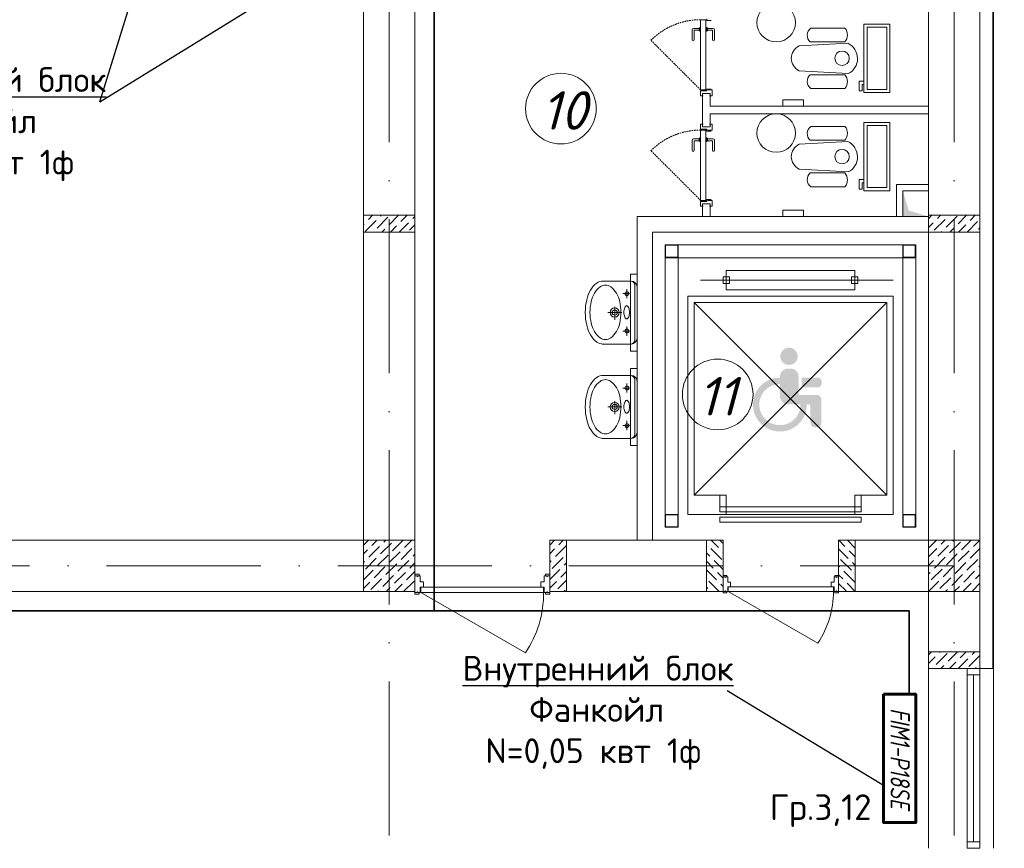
# Model space of a CAD drawing. Header units: millimetres. Extents: x 1114507 to 93926427, y 174473 to 817039.
# Tile 392 of 483: x 1974681 to 1982349, y 773925 to 780379. Entities that reach past the tile are written whole.
import ezdxf
from ezdxf.enums import TextEntityAlignment as Align

# ---------------------------------------------------------------- set-up
doc = ezdxf.new("R2010")
doc.units = ezdxf.units.MM
doc.linetypes.add('ACAD_ISO10W100', pattern=[18, 12, -3, 0, -3])
doc.linetypes.add('Beruniy Xref$0$DASHED', pattern=[19.05, 12.7, -6.35])
for name, color, linetype, lineweight in [('.', 7, 'Continuous', 15), ('Doors', 86, 'Continuous', 13), ('expl', 234, 'Continuous', 13), ('Radiator', 40, 'Continuous', 60), ('инвалиды', 250, 'Continuous', 40), ('Метал', 157, 'Continuous', 30), ('размеры', 12, 'Continuous', 15), ('Сантехника', 150, 'Continuous', 13)]:
    doc.layers.add(name, color=color, linetype=linetype, lineweight=lineweight)
doc.layers.add('chiller fankoyl', color=7, linetype='Continuous')
doc.layers.add('АСО-стены кирпич 380 мм', color=7, linetype='Continuous', lineweight=35, true_color=0x745739)
doc.styles.add('iso', font='isocpeur.TTF')
doc.styles.add('ISOC-330-0.77', font='isocpeui.ttf', dxfattribs={"width": 0.77, "height": 330})
doc.styles.get("Standard").update_dxf_attribs({"font": 'isocpeui.ttf'})
doc.styles.add('Суннат', font='ariali.ttf', dxfattribs={"height": 250})

# ---------------------------------------------------------------- blocks, each defined once
blk = doc.blocks.new('blokqav3mak')
at = {"layer": '.', "lineweight": 0, "ltscale": 100}
h = blk.add_hatch(color=251, dxfattribs=at)
h.dxf.hatch_style = 1
h.paths.add_polyline_path([(1626566.4, 778846.3), (1626366.4, 778845.1), (1626366.4, 779045.1), (1626412.4, 778893.1)])
at = {"layer": 'инвалиды', "lineweight": 0, "ltscale": 200, "true_color": 0xfab905}
h = blk.add_hatch(color=40, dxfattribs=at)
h.paths.add_polyline_path([(1625410.4, 777600.8, -0.414214), (1625470.4, 777660.8), (1625494.4, 777660.8, -0.414214), (1625554.4, 777600.8), (1625554.4, 777456.9), (1625695, 777456.9, -0.414214), (1625732.5, 777419.4), (1625732.5, 777240.5, -0.414214), (1625695, 777203), (1625684.8, 777203, -0.414214), (1625647.3, 777240.5), (1625647.3, 777368.5, 0.414214), (1625632.3, 777383.5), (1625470.4, 777383.5, -0.414214), (1625410.4, 777443.5)])
h.paths.add_polyline_path([(1625577.8, 777591.7), (1625703.7, 777591.7, -0.414214), (1625733.7, 777561.7), (1625733.7, 777544.5, -0.414214), (1625703.7, 777514.5), (1625577.8, 777514.5)])
h.paths.add_polyline_path([(1625410.4, 777590.8), (1625410.4, 777541.4, 2.454646), (1625569.5, 777383.5), (1625619, 777383.5, -2.445012)])
h.paths.add_polyline_path([(1625412.7, 777757, -1), (1625547.6, 777757, -1)])
at = {"color": 32, "lineweight": 0, "ltscale": 100}
blk.add_line((1627066.4, 775325.1), (1627066.4, 782725.1), dxfattribs=at)
at = {"color": 252, "lineweight": 0, "ltscale": 100}
for p, q in [((1627073.4, 775325.1), (1627073.4, 782732.1)), ((1627073.4, 775325.1), (1626966.4, 775325.1)), ((1627073.4, 775325.1), (1626966.4, 775325.1)), ((1626966.4, 775325.1), (1627073.4, 775325.1))]:
    blk.add_line(p, q, dxfattribs=at)
at = {"lineweight": 0, "ltscale": 100}
for p, q in [((1626966.4, 775325.1), (1626966.4, 782625.1)), ((1622166.4, 776325.1), (1622166.4, 782225.1)), ((1622566.4, 776325.1), (1622566.4, 782225.1)), ((1626566.4, 775325.1), (1626566.4, 782225.1)), ((1625431.6, 779705.1), (1625431.6, 779755.1)), ((1625431.6, 779755.1), (1625591.6, 779755.1)), ((1625591.6, 779705.1), (1625431.6, 779705.1)), ((1625591.6, 779755.1), (1625591.6, 779705.1)), ((1626366.4, 778845.1), (1626366.4, 779045.1)), ((1626366.4, 779045.1), (1626566.4, 779045.1)), ((1626566.4, 779045.1), (1626566.4, 778845.1)), ((1625431.6, 778845.1), (1625431.6, 778895.1)), ((1625431.6, 778895.1), (1625591.6, 778895.1)), ((1625591.6, 778895.1), (1625591.6, 778845.1)), ((1626566.4, 778845.1), (1624296.4, 778845.1)), ((1624296.4, 778845.1), (1624296.4, 776325.1)), ((1625591.6, 778845.1), (1625431.6, 778845.1)), ((1626566.4, 778845.1), (1626366.4, 778845.1)), ((1626566.4, 778725.1), (1624416.4, 778725.1)), ((1624416.4, 778725.1), (1624416.4, 776325.1)), ((1624296.4, 778398.1), (1624246.4, 778398.1)), ((1624246.4, 778398.1), (1624246.4, 777798.1)), ((1624296.4, 777798.1), (1624296.4, 778398.1)), ((1624246.4, 777798.1), (1624296.4, 777798.1)), ((1624296.4, 777662.7), (1624246.4, 777662.7)), ((1624246.4, 777662.7), (1624246.4, 777062.7)), ((1624296.4, 777062.7), (1624296.4, 777662.7)), ((1624246.4, 777062.7), (1624296.4, 777062.7)), ((1622166.4, 776325.1), (1614816.4, 776325.1)), ((1623616.4, 776325.1), (1624966.4, 776325.1)), ((1623616.4, 776325.1), (1623616.4, 775925.1)), ((1624966.4, 776325.1), (1624966.4, 775925.1)), ((1624966.4, 775925.1), (1624966.4, 776325.1)), ((1625866.4, 775925.1), (1625866.4, 776325.1)), ((1625996.4, 776325.1), (1626566.4, 776325.1)), ((1622566.4, 775925.1), (1614816.4, 775925.1)), ((1623616.4, 775925.1), (1624966.4, 775925.1)), ((1625996.4, 775925.1), (1626566.4, 775925.1)), ((1626566.4, 775325.1), (1626566.4, 773925.1)), ((1627073.4, 775325.1), (1627073.4, 773925.1))]:
    blk.add_line(p, q, dxfattribs=at)
at = {"color": 1, "linetype": 'ACAD_ISO10W100', "lineweight": 0, "ltscale": 100}
for p, q in [((1622366.4, 782425.1), (1622366.4, 773125.1)), ((1626766.4, 782425.1), (1626766.4, 766825.1)), ((1626766.4, 776125.1), (1599766.4, 776125.1))]:
    blk.add_line(p, q, dxfattribs=at)
at = {"color": 0, "lineweight": 0}
for p, q in [((1624784.4, 780288.9), (1624784.4, 780318.9)), ((1624784.4, 780318.9), (1624791.9, 780318.9)), ((1624791.9, 779831.4), (1624791.9, 780378.9)), ((1624791.9, 780378.9), (1624833.1, 780378.9)), ((1624791.9, 780318.9), (1624791.9, 780288.9)), ((1624833.1, 780378.9), (1624833.1, 779831.4)), ((1624840.6, 780318.9), (1624833.1, 780318.9)), ((1624840.6, 780386.4), (1624840.6, 780371.4)), ((1624840.6, 780371.4), (1624874.4, 780371.4)), ((1624840.6, 780288.9), (1624840.6, 780318.9)), ((1624725.9, 780300.1), (1624725.9, 780221.4)), ((1624779.9, 780311.4), (1624737.2, 780311.4)), ((1624740.9, 780221.4), (1624740.9, 780292.6)), ((1624744.7, 780296.4), (1624779.9, 780296.4)), ((1624779.9, 780311.4), (1624779.9, 780296.4)), ((1624784.4, 780315.1), (1624783.6, 780315.1)), ((1624783.6, 780292.6), (1624784.4, 780292.6)), ((1624791.9, 780288.9), (1624784.4, 780288.9)), ((1624833.1, 780288.9), (1624840.6, 780288.9)), ((1624840.6, 780315.1), (1624841.4, 780315.1)), ((1624841.4, 780292.6), (1624840.6, 780292.6)), ((1624845.1, 780311.4), (1624887.9, 780311.4)), ((1624845.1, 780311.4), (1624845.1, 780296.4)), ((1624880.4, 780296.4), (1624845.1, 780296.4)), ((1624884.1, 780221.4), (1624884.1, 780292.6)), ((1624899.1, 780300.1), (1624899.1, 780221.4)), ((1624833.1, 779831.4), (1624791.9, 779831.4)), ((1624791.9, 779786.4), (1624791.9, 779823.9)), ((1624791.9, 779823.9), (1624840.6, 779823.9)), ((1624810.6, 779786.4), (1624791.9, 779786.4)), ((1624810.6, 779805.1), (1624862.1, 779805.1)), ((1624840.6, 779823.9), (1624840.6, 779838.9)), ((1624840.6, 779838.9), (1624874.4, 779838.9)), ((1624848.1, 779831.4), (1624880.8, 779831.4)), ((1624880.8, 779786.4), (1624862.1, 779786.4)), ((1624880.8, 779831.4), (1624880.8, 779786.4)), ((1624810.6, 779563.9), (1624791.9, 779563.9)), ((1624791.9, 779563.9), (1624791.9, 779526.4)), ((1624880.8, 779563.9), (1624862.1, 779563.9)), ((1624880.8, 779518.9), (1624880.8, 779563.9)), ((1624791.9, 779526.4), (1624840.6, 779526.4)), ((1624791.9, 778971.4), (1624791.9, 779518.9)), ((1624791.9, 779518.9), (1624833.1, 779518.9)), ((1624810.6, 779545.1), (1624862.1, 779545.1)), ((1624833.1, 779518.9), (1624833.1, 778971.4)), ((1624840.6, 779526.4), (1624840.6, 779511.4)), ((1624840.6, 779511.4), (1624874.4, 779511.4)), ((1624848.1, 779518.9), (1624880.8, 779518.9)), ((1624725.9, 779440.1), (1624725.9, 779361.4)), ((1624779.9, 779451.4), (1624737.2, 779451.4)), ((1624740.9, 779361.4), (1624740.9, 779432.6)), ((1624744.7, 779436.4), (1624779.9, 779436.4)), ((1624779.9, 779451.4), (1624779.9, 779436.4)), ((1624784.4, 779455.1), (1624783.6, 779455.1)), ((1624783.6, 779432.6), (1624784.4, 779432.6)), ((1624784.4, 779428.9), (1624784.4, 779458.9)), ((1624784.4, 779458.9), (1624791.9, 779458.9)), ((1624791.9, 779428.9), (1624784.4, 779428.9)), ((1624791.9, 779458.9), (1624791.9, 779428.9)), ((1624840.6, 779458.9), (1624833.1, 779458.9)), ((1624833.1, 779428.9), (1624840.6, 779428.9)), ((1624840.6, 779428.9), (1624840.6, 779458.9)), ((1624840.6, 779455.1), (1624841.4, 779455.1)), ((1624841.4, 779432.6), (1624840.6, 779432.6)), ((1624845.1, 779451.4), (1624887.9, 779451.4)), ((1624845.1, 779451.4), (1624845.1, 779436.4)), ((1624880.4, 779436.4), (1624845.1, 779436.4)), ((1624884.1, 779361.4), (1624884.1, 779432.6)), ((1624899.1, 779440.1), (1624899.1, 779361.4)), ((1624833.1, 778971.4), (1624791.9, 778971.4)), ((1624791.9, 778926.4), (1624791.9, 778963.9)), ((1624791.9, 778963.9), (1624840.6, 778963.9)), ((1624810.6, 778945.1), (1624862.1, 778945.1)), ((1624840.6, 778963.9), (1624840.6, 778978.9)), ((1624840.6, 778978.9), (1624874.4, 778978.9)), ((1624848.1, 778971.4), (1624880.8, 778971.4)), ((1624880.8, 778971.4), (1624880.8, 778926.4)), ((1624810.6, 778926.4), (1624791.9, 778926.4)), ((1624880.8, 778926.4), (1624862.1, 778926.4))]:
    blk.add_line(p, q, dxfattribs=at)
at = {"color": 0, "linetype": 'Beruniy Xref$0$DASHED', "lineweight": 0}
for p, q in [((1624791.9, 779831.4), (1624404.7, 780218.5)), ((1624791.9, 778971.4), (1624404.7, 779358.5))]:
    blk.add_line(p, q, dxfattribs=at)
at = {"color": 116, "lineweight": 0, "ltscale": 100, "true_color": 0x136734}
for p, q in [((1626566.4, 779095.1), (1626316.4, 779095.1)), ((1626316.4, 779095.1), (1626316.4, 778845.1))]:
    blk.add_line(p, q, dxfattribs=at)
at = {"linetype": 'Continuous', "lineweight": 0, "ltscale": 100}
for p, q in [((1622166.4, 778851.4, 0), (1622170.1, 778855.1, 0)), ((1622166.4, 778784, 0), (1622171.6, 778789.3, 0)), ((1622180.1, 778730.4, 0), (1622264.3, 778814.5, 0)), ((1622188.5, 778806.1, 0), (1622188.5, 778806.1, 0)), ((1622205.3, 778823, 0), (1622237.5, 778855.1, 0)), ((1622272.7, 778755.6, 0), (1622356.9, 778839.8, 0)), ((1622281.1, 778831.4, 0), (1622281.1, 778831.4, 0)), ((1622297.9, 778848.2, 0), (1622304.8, 778855.1, 0)), ((1622365.3, 778780.9, 0), (1622439.5, 778855.1, 0)), ((1622441, 778789.3, 0), (1622441, 778789.3, 0)), ((1622444.2, 778725.1, 0), (1622516.8, 778797.7, 0)), ((1622457.9, 778806.1, 0), (1622506.9, 778855.1, 0)), ((1622533.7, 778814.5, 0), (1622533.7, 778814.5, 0)), ((1622550.5, 778831.4, 0), (1622566.4, 778847.2, 0)), ((1626566.4, 778828.2, 0), (1626593.2, 778855.1, 0)), ((1626566.4, 778760.9, 0), (1626603.2, 778797.7, 0)), ((1626611.6, 778738.8, 0), (1626695.8, 778823, 0)), ((1626620, 778814.5, 0), (1626620, 778814.5, 0)), ((1626636.8, 778831.4, 0), (1626660.6, 778855.1, 0)), ((1626704.2, 778764, 0), (1626788.4, 778848.2, 0)), ((1626712.6, 778839.8, 0), (1626712.6, 778839.8, 0)), ((1626796.8, 778789.3, 0), (1626862.6, 778855.1, 0)), ((1626867.3, 778725.1, 0), (1626948.3, 778806.1, 0)), ((1626872.6, 778797.7, 0), (1626872.6, 778797.7, 0)), ((1626889.4, 778814.5, 0), (1626930, 778855.1, 0)), ((1626965.2, 778823, 0), (1626965.2, 778823, 0)), ((1622255.8, 778738.8, 0), (1622255.8, 778738.8, 0)), ((1622309.5, 778725.1, 0), (1622331.6, 778747.2, 0)), ((1622348.4, 778764, 0), (1622348.4, 778764, 0)), ((1622376.9, 778725.1, 0), (1622424.2, 778772.4, 0)), ((1622525.2, 778738.8, 0), (1622566.4, 778779.9, 0)), ((1626665.3, 778725.1, 0), (1626670.5, 778730.4, 0)), ((1626687.4, 778747.2, 0), (1626687.4, 778747.2, 0)), ((1626732.6, 778725.1, 0), (1626763.1, 778755.6, 0)), ((1626780, 778772.4, 0), (1626780, 778772.4, 0)), ((1626800, 778725.1, 0), (1626855.7, 778780.9, 0)), ((1626939.9, 778730.4, 0), (1626939.9, 778730.4, 0)), ((1626956.8, 778747.2, 0), (1626966.4, 778756.8, 0)), ((1622166.4, 776286.4), (1622205, 776325.1)), ((1622206.8, 776192.2), (1622291, 776276.3)), ((1622215.2, 776267.9), (1622215.2, 776267.9)), ((1622232.1, 776284.8), (1622272.4, 776325.1)), ((1622299.4, 776217.4), (1622383.6, 776301.6)), ((1622307.8, 776293.2), (1622307.8, 776293.2)), ((1622324.7, 776310), (1622339.7, 776325.1)), ((1622392, 776242.7), (1622474.5, 776325.1)), ((1622400.4, 776318.4), (1622400.4, 776318.4)), ((1622459.4, 776175.3), (1622543.6, 776259.5)), ((1622484.6, 776267.9), (1622541.8, 776325.1)), ((1622560.4, 776276.3), (1622560.4, 776276.3)), ((1623616.4, 776286.9, 0), (1623654.6, 776325.1, 0)), ((1623616.4, 776219.5, 0), (1623653.2, 776256.4, 0)), ((1623661.6, 776197.4, 0), (1623745.8, 776281.6, 0)), ((1623670, 776273.2, 0), (1623670, 776273.2, 0)), ((1623686.9, 776290, 0), (1623721.9, 776325.1, 0)), ((1624836.4, 776295, 0), (1624838.4, 776293, 0)), ((1624855.2, 776276.1, 0), (1624855.2, 776276.1, 0)), ((1624872.1, 776259.3, 0), (1624956.3, 776175.1, 0)), ((1624873.6, 776325.1, 0), (1624931, 776267.7, 0)), ((1624941, 776325.1, 0), (1624966.4, 776299.7, 0)), ((1625866.4, 776258.3, 0), (1625941.1, 776183.5, 0)), ((1625866.9, 776325.1, 0), (1625915.8, 776276.1, 0)), ((1625932.7, 776259.3, 0), (1625932.7, 776259.3, 0)), ((1625934.2, 776325.1, 0), (1625996.4, 776263, 0)), ((1626566.4, 776196), (1626629.9, 776259.5)), ((1626571, 776267.9), (1626628.1, 776325.1)), ((1626638.3, 776200.6), (1626722.5, 776284.8)), ((1626646.7, 776276.3), (1626646.7, 776276.3)), ((1626663.6, 776293.2), (1626695.5, 776325.1)), ((1626730.9, 776225.8), (1626815.1, 776310)), ((1626739.3, 776301.6), (1626739.3, 776301.6)), ((1626756.2, 776318.4), (1626762.9, 776325.1)), ((1626823.5, 776251.1), (1626897.6, 776325.1)), ((1626890.9, 776183.7), (1626966.4, 776259.2)), ((1626899.3, 776259.5), (1626899.3, 776259.5)), ((1626916.1, 776276.3), (1626964.9, 776325.1)), ((1622166.4, 776219.1), (1622198.4, 776251.1)), ((1622181.5, 776099.5), (1622265.7, 776183.7)), ((1622274.1, 776124.8), (1622358.3, 776209)), ((1622282.6, 776200.6), (1622282.6, 776200.6)), ((1622366.8, 776150.1), (1622450.9, 776234.2)), ((1622375.2, 776225.8), (1622375.2, 776225.8)), ((1622467.8, 776251.1), (1622467.8, 776251.1)), ((1622535.1, 776183.7), (1622535.1, 776183.7)), ((1622552, 776200.6), (1622566.4, 776214.9)), ((1623636.4, 776104.8, 0), (1623720.5, 776189, 0)), ((1623644.8, 776180.6, 0), (1623644.8, 776180.6, 0)), ((1623737.4, 776205.9, 0), (1623737.4, 776205.9, 0)), ((1624836.4, 776227.7, 0), (1624863.6, 776200.4, 0)), ((1624880.5, 776183.5, 0), (1624880.5, 776183.5, 0)), ((1624947.8, 776250.9, 0), (1624947.8, 776250.9, 0)), ((1624964.7, 776234, 0), (1624966.4, 776232.4, 0)), ((1625949.5, 776242.5, 0), (1625996.4, 776195.6, 0)), ((1626613.1, 776108), (1626697.3, 776192.2)), ((1626621.5, 776183.7), (1626621.5, 776183.7)), ((1626705.7, 776133.2), (1626789.9, 776217.4)), ((1626714.1, 776209), (1626714.1, 776209)), ((1626798.3, 776158.5), (1626882.5, 776242.7)), ((1626806.7, 776234.2), (1626806.7, 776234.2)), ((1622166.4, 776151.7), (1622173.1, 776158.5)), ((1622190, 776175.3), (1622190, 776175.3)), ((1622248.9, 776032.2), (1622333.1, 776116.4)), ((1622257.3, 776108), (1622257.3, 776108)), ((1622341.5, 776057.4), (1622425.7, 776141.6)), ((1622349.9, 776133.2), (1622349.9, 776133.2)), ((1622434.1, 776082.7), (1622518.3, 776166.9)), ((1622442.5, 776158.5), (1622442.5, 776158.5)), ((1622526.7, 776108), (1622566.4, 776147.6)), ((1623616.4, 776152.2, 0), (1623627.9, 776163.8, 0)), ((1623712.1, 776113.2, 0), (1623712.1, 776113.2, 0)), ((1623729, 776130.1, 0), (1623746.4, 776147.5, 0)), ((1624836.4, 776160.3, 0), (1624888.9, 776107.8, 0)), ((1624897.3, 776166.7, 0), (1624966.4, 776097.7, 0)), ((1625866.4, 776123.5, 0), (1625873.7, 776116.2, 0)), ((1625882.1, 776175.1, 0), (1625966.3, 776090.9, 0)), ((1625957.9, 776166.7, 0), (1625957.9, 776166.7, 0)), ((1625974.8, 776149.9, 0), (1625996.4, 776128.3, 0)), ((1626566.4, 776128.6), (1626604.6, 776166.9)), ((1626680.4, 776040.6), (1626764.6, 776124.8)), ((1626688.8, 776116.4), (1626688.8, 776116.4)), ((1626773, 776065.9), (1626857.2, 776150.1)), ((1626781.4, 776141.6), (1626781.4, 776141.6)), ((1626865.6, 776091.1), (1626949.8, 776175.3)), ((1626874, 776166.9), (1626874, 776166.9)), ((1626958.2, 776116.4), (1626966.4, 776124.5)), ((1622166.4, 776017), (1622240.5, 776091.1)), ((1622223.6, 775939.6), (1622307.8, 776023.8)), ((1622316.2, 775964.8), (1622400.4, 776049)), ((1622324.7, 776040.6), (1622324.7, 776040.6)), ((1622408.9, 775990.1), (1622493, 776074.3)), ((1622417.3, 776065.9), (1622417.3, 776065.9)), ((1622501.5, 776015.4), (1622566.4, 776080.2)), ((1622509.9, 776091.1), (1622509.9, 776091.1)), ((1623616.4, 776017.5, 0), (1623695.3, 776096.4, 0)), ((1623619.5, 776088, 0), (1623619.5, 776088, 0)), ((1623703.7, 776037.5, 0), (1623746.4, 776080.1, 0)), ((1624836.4, 776093, 0), (1624914.2, 776015.2, 0)), ((1624838.4, 776023.6, 0), (1624838.4, 776023.6, 0)), ((1624905.7, 776090.9, 0), (1624905.7, 776090.9, 0)), ((1624922.6, 776074.1, 0), (1624966.4, 776030.3, 0)), ((1625866.4, 776056.2, 0), (1625899, 776023.6, 0)), ((1625890.6, 776099.3, 0), (1625890.6, 776099.3, 0)), ((1625907.4, 776082.5, 0), (1625991.6, 775998.3, 0)), ((1625983.2, 776074.1, 0), (1625983.2, 776074.1, 0)), ((1626566.4, 776061.3), (1626579.4, 776074.3)), ((1626587.8, 776015.4), (1626672, 776099.5)), ((1626596.2, 776091.1), (1626596.2, 776091.1)), ((1626655.2, 775948), (1626739.3, 776032.2)), ((1626663.6, 776023.8), (1626663.6, 776023.8)), ((1626747.8, 775973.3), (1626832, 776057.4)), ((1626756.2, 776049), (1626756.2, 776049)), ((1626840.4, 775998.5), (1626924.6, 776082.7)), ((1626848.8, 776074.3), (1626848.8, 776074.3)), ((1626933, 776023.8), (1626966.4, 776057.1)), ((1626941.4, 776099.5), (1626941.4, 776099.5)), ((1622166.4, 775949.7), (1622215.2, 775998.5)), ((1622232.1, 776015.4), (1622232.1, 776015.4)), ((1622299.4, 775948), (1622299.4, 775948)), ((1622343.9, 775925.1), (1622375.2, 775956.4)), ((1622392, 775973.3), (1622392, 775973.3)), ((1622411.2, 775925.1), (1622467.8, 775981.7)), ((1622478.6, 775925.1), (1622560.4, 776006.9)), ((1622484.6, 775998.5), (1622484.6, 775998.5)), ((1623616.4, 775950.1, 0), (1623670, 776003.8, 0)), ((1623678.5, 775944.9, 0), (1623746.4, 776012.8, 0)), ((1623686.9, 776020.6, 0), (1623686.9, 776020.6, 0)), ((1624836.4, 775958.3, 0), (1624846.8, 775947.8, 0)), ((1624855.2, 776006.7, 0), (1624936.9, 775925.1, 0)), ((1624931, 775998.3, 0), (1624931, 775998.3, 0)), ((1624947.8, 775981.5, 0), (1624966.4, 775963, 0)), ((1625866.4, 775988.8, 0), (1625924.2, 775931, 0)), ((1625915.8, 776006.7, 0), (1625915.8, 776006.7, 0)), ((1625932.7, 775989.9, 0), (1625996.4, 775926.2, 0)), ((1626566.4, 775926.5), (1626646.7, 776006.9)), ((1626571, 775998.5), (1626571, 775998.5)), ((1626730.9, 775956.4), (1626730.9, 775956.4)), ((1626767, 775925.1), (1626806.7, 775964.8)), ((1626823.5, 775981.7), (1626823.5, 775981.7)), ((1626834.3, 775925.1), (1626899.3, 775990.1)), ((1626907.7, 775931.2), (1626966.4, 775989.8)), ((1626916.1, 776006.9), (1626916.1, 776006.9)), ((1622276.5, 775925.1), (1622282.6, 775931.2)), ((1622552, 775931.2), (1622552, 775931.2)), ((1623661.6, 775928, 0), (1623661.6, 775928, 0)), ((1623726, 775925.1, 0), (1623737.4, 775936.4, 0)), ((1624863.6, 775931, 0), (1624863.6, 775931, 0)), ((1626638.3, 775931.2), (1626638.3, 775931.2)), ((1626699.6, 775925.1), (1626714.1, 775939.6)), ((1626566.4, 775431.5, 0), (1626589.9, 775455.1, 0)), ((1626566.4, 775364.2, 0), (1626618.7, 775416.5, 0)), ((1626627.1, 775357.6, 0), (1626711.3, 775441.8, 0)), ((1626635.6, 775433.4, 0), (1626635.6, 775433.4, 0)), ((1626652.4, 775450.2, 0), (1626657.3, 775455.1, 0)), ((1626719.8, 775382.9, 0), (1626792, 775455.1, 0)), ((1626812.4, 775408.1, 0), (1626859.4, 775455.1, 0)), ((1626879.7, 775340.8, 0), (1626963.9, 775424.9, 0)), ((1626888.1, 775416.5, 0), (1626888.1, 775416.5, 0)), ((1626905, 775433.4, 0), (1626926.7, 775455.1, 0)), ((1626610.3, 775340.8, 0), (1626610.3, 775340.8, 0)), ((1626662, 775325.1, 0), (1626686.1, 775349.2, 0)), ((1626702.9, 775366, 0), (1626702.9, 775366, 0)), ((1626729.4, 775325.1, 0), (1626778.7, 775374.4, 0)), ((1626795.5, 775391.3, 0), (1626795.5, 775391.3, 0)), ((1626796.7, 775325.1, 0), (1626871.3, 775399.7, 0)), ((1626955.5, 775349.2, 0), (1626955.5, 775349.2, 0)), ((1626931.4, 775325.1, 0), (1626938.6, 775332.3, 0))]:
    blk.add_line(p, q, dxfattribs=at)
at = {"color": 46, "lineweight": 0}
for p, q in [((1626466.4, 778625.1), (1624516.4, 778625.1)), ((1624516.4, 778625.1), (1624516.4, 776525.1)), ((1626466.4, 776425.1), (1626466.4, 778625.1)), ((1626366.4, 778525.1), (1624616.4, 778525.1)), ((1624616.4, 778525.1), (1624616.4, 776525.1)), ((1626366.4, 776425.1), (1626366.4, 778525.1))]:
    blk.add_line(p, q, dxfattribs=at)
at = {"color": 0, "lineweight": 0, "ltscale": 100}
for p, q in [((1624991.4, 778275.1), (1624991.4, 778425.1)), ((1624991.4, 778425.1), (1625991.4, 778425.1)), ((1625991.4, 778425.1), (1625991.4, 778275.1)), ((1626291.4, 778350.1), (1624791.4, 778350.1)), ((1625016.4, 778375.1), (1624966.4, 778375.1)), ((1624966.4, 778375.1), (1624966.4, 778325.1)), ((1624966.4, 778325.1), (1625016.4, 778325.1)), ((1625016.4, 778325.1), (1625016.4, 778375.1)), ((1625966.4, 778325.1), (1625966.4, 778375.1)), ((1625966.4, 778375.1), (1626016.4, 778375.1)), ((1626016.4, 778325.1), (1625966.4, 778325.1)), ((1626016.4, 778375.1), (1626016.4, 778325.1)), ((1625991.4, 778275.1), (1624991.4, 778275.1)), ((1626291.4, 778225.1), (1624691.4, 778225.1)), ((1624691.4, 778225.1), (1624691.4, 776525.1)), ((1624741.4, 776675.1), (1624741.4, 778175.1)), ((1624741.4, 778175.1), (1626241.4, 778175.1)), ((1626241.4, 778175.1), (1624741.4, 776675.1)), ((1626241.4, 776675.1), (1624741.4, 778175.1)), ((1626241.4, 778175.1), (1626241.4, 776675.1)), ((1626291.4, 776525.1), (1626291.4, 778225.1)), ((1624991.4, 776675.1), (1624741.4, 776675.1)), ((1624991.4, 776675.1), (1624941.4, 776675.1)), ((1624941.4, 776675.1), (1624941.4, 776585.1)), ((1624991.4, 776525.1), (1624991.4, 776675.1)), ((1624991.4, 776585.1), (1624991.4, 776675.1)), ((1626241.4, 776675.1), (1625991.4, 776675.1)), ((1625991.4, 776675.1), (1625991.4, 776525.1)), ((1625991.4, 776585.1), (1625991.4, 776675.1)), ((1625991.4, 776675.1), (1626041.4, 776675.1)), ((1626041.4, 776675.1), (1626041.4, 776585.1)), ((1626041.4, 776585.1), (1624941.4, 776585.1)), ((1624941.4, 776585.1), (1624941.4, 776545.1)), ((1624941.4, 776585.1), (1624991.4, 776585.1)), ((1626041.4, 776585.1), (1625991.4, 776585.1)), ((1626041.4, 776545.1), (1626041.4, 776585.1)), ((1624691.4, 776525.1), (1626291.4, 776525.1)), ((1624941.4, 776545.1), (1626041.4, 776545.1)), ((1626041.4, 776505.1), (1624941.4, 776505.1)), ((1624941.4, 776505.1), (1624941.4, 776465.1)), ((1626041.4, 776465.1), (1626041.4, 776505.1)), ((1624941.4, 776465.1), (1626041.4, 776465.1))]:
    blk.add_line(p, q, dxfattribs=at)
at = {"color": 5, "lineweight": 0}
for p, q in [((1626866.4, 775325.1), (1626866.4, 775275.1)), ((1626966.4, 775325.1), (1626866.4, 775325.1)), ((1626866.4, 775275.1), (1626866.4, 773975.1)), ((1626866.4, 775275.1), (1626966.4, 775275.1)), ((1626916.4, 775275.1), (1626916.4, 773975.1)), ((1626966.4, 775275.1), (1626966.4, 775325.1)), ((1626966.4, 775275.1), (1626966.4, 773975.1)), ((1626866.4, 773925.1), (1626866.4, 773975.1)), ((1626866.4, 773975.1), (1626966.4, 773975.1)), ((1626966.4, 773975.1), (1626966.4, 773925.1)), ((1626966.4, 773925.1), (1626866.4, 773925.1))]:
    blk.add_line(p, q, dxfattribs=at)
at = {"lineweight": 0, "ltscale": 100}
for centre in [(1625380, 780355.8), (1625380, 779495.8)]:
    blk.add_circle(centre, 150, dxfattribs=at)
at = {"color": 0, "linetype": 'Beruniy Xref$0$DASHED', "lineweight": 0}
for centre in [(1624791.9, 779831.4), (1624791.9, 778971.4)]:
    blk.add_arc(centre, 547.5, 90, 135, dxfattribs=at)
at = {"color": 0, "lineweight": 0}
for centre, radius, start, end in [((1624737.2, 780300.1), 11.3, 90, 180), ((1624744.7, 780292.6), 3.75, 90, 180), ((1624783.6, 780311.4), 3.75, 90, 180), ((1624783.6, 780296.4), 3.75, 180, 270), ((1624841.4, 780311.4), 3.75, 0, 90), ((1624841.4, 780296.4), 3.75, 270, 0), ((1624880.4, 780292.6), 3.75, 0, 90), ((1624887.9, 780300.1), 11.3, 0, 90), ((1624733.4, 780221.4), 7.5, 180, 0), ((1624891.6, 780221.4), 7.5, 180, 0), ((1624737.2, 779440.1), 11.3, 90, 180), ((1624744.7, 779432.6), 3.75, 90, 180), ((1624783.6, 779451.4), 3.75, 90, 180), ((1624783.6, 779436.4), 3.75, 180, 270), ((1624841.4, 779451.4), 3.75, 0, 90), ((1624841.4, 779436.4), 3.75, 270, 0), ((1624880.4, 779432.6), 3.75, 0, 90), ((1624887.9, 779440.1), 11.3, 0, 90), ((1624733.4, 779361.4), 7.5, 180, 0), ((1624891.6, 779361.4), 7.5, 180, 0)]:
    blk.add_arc(centre, radius, start, end, dxfattribs=at)
at = {"layer": 'Doors', "lineweight": 0}
for p, q in [((1622566.4, 776060.4), (1622599.3, 776060.4)), ((1622566.4, 776047.8), (1622566.4, 776060.4)), ((1622566.4, 775916.6), (1622566.4, 776047.8)), ((1622566.4, 776047.8), (1622584.5, 776047.8)), ((1622566.4, 776047.8), (1622584.5, 776047.8)), ((1622566.4, 776047.8), (1622566.4, 776047.8)), ((1622584.5, 776047.8), (1622584.5, 776042)), ((1622584.5, 776042), (1622589.6, 776042)), ((1622589.6, 776047.8), (1622608.4, 776047.8)), ((1622589.6, 776047.8), (1622589.6, 776042)), ((1622599.3, 776047.8), (1622599.3, 776060.4)), ((1622608.4, 776000.6), (1622608.4, 776047.8)), ((1623574.4, 776000.6), (1623574.4, 776047.8)), ((1623593.1, 776047.8), (1623574.4, 776047.8)), ((1623583.4, 776047.8), (1623583.4, 776060.4)), ((1623616.4, 776060.4), (1623583.4, 776060.4)), ((1623593.1, 776047.8), (1623593.1, 776042)), ((1623598.2, 776042), (1623593.1, 776042)), ((1623598.2, 776047.8), (1623598.2, 776042)), ((1623616.4, 776047.8), (1623598.2, 776047.8)), ((1623616.4, 776047.8), (1623598.2, 776047.8)), ((1623616.4, 776047.8), (1623616.4, 776060.4)), ((1623616.4, 775916.6), (1623616.4, 776047.8)), ((1623616.4, 776047.8), (1623616.4, 776047.8)), ((1624966.4, 776049.3), (1624994.6, 776049.3)), ((1624966.4, 776038.5), (1624966.4, 776049.3)), ((1624966.4, 775926), (1624966.4, 776038.5)), ((1624966.4, 776038.5), (1624981.9, 776038.5)), ((1624966.4, 776038.5), (1624981.9, 776038.5)), ((1624966.4, 776038.5), (1624966.4, 776038.5)), ((1624981.9, 776038.5), (1624981.9, 776033.5)), ((1624981.9, 776033.5), (1624986.3, 776033.5)), ((1624986.3, 776038.5), (1625002.4, 776038.5)), ((1624986.3, 776038.5), (1624986.3, 776033.5)), ((1624994.6, 776038.5), (1624994.6, 776049.3)), ((1625002.4, 775998), (1625002.4, 776038.5)), ((1625830.4, 775998), (1625830.4, 776038.5)), ((1625846.4, 776038.5), (1625830.4, 776038.5)), ((1625838.1, 776038.5), (1625838.1, 776049.3)), ((1625866.4, 776049.3), (1625838.1, 776049.3)), ((1625846.4, 776038.5), (1625846.4, 776033.5)), ((1625850.8, 776033.5), (1625846.4, 776033.5)), ((1625850.8, 776038.5), (1625850.8, 776033.5)), ((1625866.4, 776038.5), (1625850.8, 776038.5)), ((1625866.4, 776038.5), (1625850.8, 776038.5)), ((1625866.4, 776038.5), (1625866.4, 776049.3)), ((1625866.4, 775926), (1625866.4, 776038.5)), ((1625866.4, 776038.5), (1625866.4, 776038.5)), ((1622608.4, 776000.6), (1622634.8, 776000.6)), ((1622608.4, 775958.6), (1623548, 775958.6)), ((1622608.4, 775916.6), (1622608.4, 775958.6)), ((1622613.4, 775916.6), (1622613.4, 775958.6)), ((1622634.8, 775958.6), (1622634.8, 776000.6)), ((1623548, 775958.6), (1623548, 776000.6)), ((1623574.4, 776000.6), (1623548, 776000.6)), ((1623548, 775958.6), (1623574.4, 775958.6)), ((1623569.3, 775916.6), (1623569.3, 775958.6)), ((1623574.4, 775916.6), (1623574.4, 775958.6)), ((1625002.4, 775998), (1625025, 775998)), ((1625002.4, 775962), (1625807.7, 775962)), ((1625002.4, 775926), (1625002.4, 775962)), ((1625006.7, 775926), (1625006.7, 775962)), ((1625025, 775962), (1625025, 775998)), ((1625807.7, 775962), (1625807.7, 775998)), ((1625830.4, 775998), (1625807.7, 775998)), ((1625807.7, 775962), (1625830.4, 775962)), ((1625826, 775926), (1625826, 775962)), ((1625830.4, 775926), (1625830.4, 775962)), ((1622566.4, 775916.6), (1622584.5, 775916.6)), ((1622566.4, 775916.6), (1622566.4, 775916.6)), ((1622566.4, 775916.6), (1622566.4, 775904)), ((1622566.4, 775904), (1622599.3, 775904)), ((1622584.5, 775922.4), (1622589.6, 775922.4)), ((1622584.5, 775916.6), (1622584.5, 775922.4)), ((1622589.6, 775916.6), (1622589.6, 775922.4)), ((1622589.6, 775916.6), (1622608.4, 775916.6)), ((1622599.3, 775916.6), (1622599.3, 775904)), ((1622613.4, 775916.6), (1623427.7, 775446.5)), ((1622613.4, 775916.6), (1623569.3, 775916.6)), ((1623593.1, 775916.6), (1623574.4, 775916.6)), ((1623583.4, 775916.6), (1623583.4, 775904)), ((1623616.4, 775904), (1623583.4, 775904)), ((1623593.1, 775916.6), (1623593.1, 775922.4)), ((1623598.2, 775922.4), (1623593.1, 775922.4)), ((1623598.2, 775916.6), (1623598.2, 775922.4)), ((1623616.4, 775916.6), (1623598.2, 775916.6)), ((1623616.4, 775916.6), (1623616.4, 775916.6)), ((1623616.4, 775916.6), (1623616.4, 775904)), ((1624966.4, 775926), (1624981.9, 775926)), ((1624966.4, 775926), (1624966.4, 775926)), ((1624966.4, 775926), (1624966.4, 775915.2)), ((1624966.4, 775915.2), (1624994.6, 775915.2)), ((1624981.9, 775930.9), (1624986.3, 775930.9)), ((1624981.9, 775926), (1624981.9, 775930.9)), ((1624986.3, 775926), (1624986.3, 775930.9)), ((1624986.3, 775926), (1625002.4, 775926)), ((1624994.6, 775926), (1624994.6, 775915.2)), ((1625006.7, 775926), (1625704.6, 775523)), ((1625006.7, 775926), (1625826, 775926)), ((1625846.4, 775926), (1625830.4, 775926)), ((1625838.1, 775926), (1625838.1, 775915.2)), ((1625866.4, 775915.2), (1625838.1, 775915.2)), ((1625846.4, 775926), (1625846.4, 775930.9)), ((1625850.8, 775930.9), (1625846.4, 775930.9)), ((1625850.8, 775926), (1625850.8, 775930.9)), ((1625866.4, 775926), (1625850.8, 775926)), ((1625866.4, 775926), (1625866.4, 775926)), ((1625866.4, 775926), (1625866.4, 775915.2))]:
    blk.add_line(p, q, dxfattribs=at)
for centre, radius in [((1622718.4, 775916.6), 850.9), ((1625096.7, 775926), 729.4)]:
    blk.add_arc(centre, radius, 326.46276, 0, dxfattribs=at)
at = {"layer": 'АСО-стены кирпич 380 мм', "color": 5, "lineweight": 0}
for p, q in [((1624806.4, 779545.1), (1624806.4, 779805.1)), ((1624806.4, 779805.1), (1624866.4, 779805.1)), ((1624866.4, 779805.1), (1624866.4, 779705.1)), ((1624866.4, 779705.1), (1626566.4, 779705.1)), ((1626566.4, 779705.1), (1626566.4, 779645.1)), ((1624866.4, 779645.1), (1624866.4, 779545.1)), ((1626566.4, 779645.1), (1624866.4, 779645.1)), ((1624866.4, 779545.1), (1624806.4, 779545.1)), ((1624806.4, 778845.1), (1624806.4, 778945.1)), ((1624806.4, 778945.1), (1624866.4, 778945.1)), ((1624866.4, 778945.1), (1624866.4, 778845.1))]:
    blk.add_line(p, q, dxfattribs=at)
at = {"layer": 'Метал', "color": 0, "lineweight": 0}
for p, q in [((1624616.4, 778625.1), (1624516.4, 778625.1)), ((1624516.4, 778625.1), (1624516.4, 778525.1)), ((1624613.4, 778622.1), (1624519.4, 778622.1)), ((1624519.4, 778622.1), (1624519.4, 778528.1)), ((1624613.4, 778528.1), (1624613.4, 778622.1)), ((1624616.4, 778525.1), (1624616.4, 778625.1)), ((1626366.4, 778525.1), (1626366.4, 778625.1)), ((1626366.4, 778625.1), (1626466.4, 778625.1)), ((1626369.4, 778528.1), (1626369.4, 778622.1)), ((1626369.4, 778622.1), (1626463.4, 778622.1)), ((1626463.4, 778622.1), (1626463.4, 778528.1)), ((1626466.4, 778625.1), (1626466.4, 778525.1)), ((1624516.4, 778525.1), (1624616.4, 778525.1)), ((1624519.4, 778528.1), (1624613.4, 778528.1)), ((1626466.4, 778525.1), (1626366.4, 778525.1)), ((1626463.4, 778528.1), (1626369.4, 778528.1)), ((1624516.4, 776425.1), (1624516.4, 776525.1)), ((1624516.4, 776525.1), (1624616.4, 776525.1)), ((1624519.4, 776428.1), (1624519.4, 776522.1)), ((1624519.4, 776522.1), (1624613.4, 776522.1)), ((1624613.4, 776522.1), (1624613.4, 776428.1)), ((1624616.4, 776525.1), (1624616.4, 776425.1)), ((1626366.4, 776525.1), (1626366.4, 776425.1)), ((1626466.4, 776525.1), (1626366.4, 776525.1)), ((1626369.4, 776522.1), (1626369.4, 776428.1)), ((1626463.4, 776522.1), (1626369.4, 776522.1)), ((1626463.4, 776428.1), (1626463.4, 776522.1)), ((1626466.4, 776425.1), (1626466.4, 776525.1)), ((1624616.4, 776425.1), (1624516.4, 776425.1)), ((1624613.4, 776428.1), (1624519.4, 776428.1)), ((1626366.4, 776425.1), (1626466.4, 776425.1)), ((1626369.4, 776428.1), (1626463.4, 776428.1))]:
    blk.add_line(p, q, dxfattribs=at)
at = {"layer": 'размеры', "lineweight": 0, "ltscale": 5}
for p, q in [((1622166.4, 778725.1), (1622166.4, 778855.1)), ((1622166.4, 778855.1), (1622566.4, 778855.1)), ((1622566.4, 778855.1), (1622166.4, 778855.1)), ((1622166.4, 778855.1), (1622166.4, 778725.1)), ((1622566.4, 778855.1), (1622566.4, 778725.1)), ((1622566.4, 778725.1), (1622566.4, 778855.1)), ((1626566.4, 778725.1), (1626566.4, 778855.1)), ((1626566.4, 778855.1), (1626966.4, 778855.1)), ((1626966.4, 778855.1), (1626566.4, 778855.1)), ((1626566.4, 778855.1), (1626566.4, 778725.1)), ((1626966.4, 778855.1), (1626966.4, 778725.1)), ((1626966.4, 778725.1), (1626966.4, 778855.1)), ((1622566.4, 778725.1), (1622166.4, 778725.1)), ((1622166.4, 778725.1), (1622566.4, 778725.1)), ((1626966.4, 778725.1), (1626566.4, 778725.1)), ((1626566.4, 778725.1), (1626966.4, 778725.1)), ((1622566.4, 776325.1), (1622166.4, 776325.1)), ((1622166.4, 776325.1), (1622166.4, 775925.1)), ((1622566.4, 775925.1), (1622566.4, 776325.1)), ((1623616.4, 775925.1), (1623616.4, 776325.1)), ((1623616.4, 776325.1), (1623746.4, 776325.1)), ((1623746.4, 776325.1), (1623746.4, 775925.1)), ((1624966.4, 776325.1), (1624836.4, 776325.1)), ((1624836.4, 776325.1), (1624836.4, 775925.1)), ((1624966.4, 775925.1), (1624966.4, 776325.1)), ((1625996.4, 776325.1), (1625866.4, 776325.1)), ((1625866.4, 776325.1), (1625866.4, 775925.1)), ((1625996.4, 775925.1), (1625996.4, 776325.1)), ((1626966.4, 776325.1), (1626566.4, 776325.1)), ((1626566.4, 776325.1), (1626566.4, 775925.1)), ((1626966.4, 775925.1), (1626966.4, 776325.1)), ((1622166.4, 775925.1), (1622566.4, 775925.1)), ((1623746.4, 775925.1), (1623616.4, 775925.1)), ((1624836.4, 775925.1), (1624966.4, 775925.1)), ((1625866.4, 775925.1), (1625996.4, 775925.1)), ((1626566.4, 775925.1), (1626966.4, 775925.1)), ((1626566.4, 775455.1), (1626566.4, 775325.1)), ((1626966.4, 775455.1), (1626566.4, 775455.1)), ((1626966.4, 775325.1), (1626966.4, 775455.1)), ((1626566.4, 775325.1), (1626966.4, 775325.1))]:
    blk.add_line(p, q, dxfattribs=at)
at = {"layer": 'Сантехника', "lineweight": 0}
for p, q in [((1626266.4, 780344.7), (1626063.2, 780344.7)), ((1626063.2, 780344.7), (1626063.2, 779811.3)), ((1626241.4, 780319.7), (1626088.2, 780319.7)), ((1626088.2, 780319.7), (1626088.2, 779836.3)), ((1626241.4, 779836.3), (1626241.4, 780319.7)), ((1626266.4, 779811.3), (1626266.4, 780344.7)), ((1625649.6, 780313.5), (1625914.9, 780313.5)), ((1625937, 780196.3), (1625558.2, 780176)), ((1625644.2, 780205.4), (1625914.9, 780205.4)), ((1625558.2, 779980), (1625939.9, 779959.5)), ((1625644.2, 779950.5), (1625914.9, 779950.5)), ((1626063.2, 779900.2), (1626025.1, 779900.2)), ((1626025.1, 779900.2), (1626025.1, 779824)), ((1626050.5, 779824), (1626050.5, 779874.8)), ((1626050.5, 779874.8), (1626063.2, 779874.8)), ((1625649.6, 779842.4), (1625914.9, 779842.4)), ((1626025.1, 779824), (1626050.5, 779824)), ((1626063.2, 779811.3), (1626266.4, 779811.3)), ((1626088.2, 779836.3), (1626241.4, 779836.3)), ((1626266.4, 779579.1), (1626063.2, 779579.1)), ((1626063.2, 779579.1), (1626063.2, 779045.7)), ((1626241.4, 779554.1), (1626088.2, 779554.1)), ((1626088.2, 779554.1), (1626088.2, 779070.7)), ((1626241.4, 779070.7), (1626241.4, 779554.1)), ((1626266.4, 779045.7), (1626266.4, 779579.1)), ((1625649.6, 779547.9), (1625914.9, 779547.9)), ((1625937, 779430.7), (1625558.2, 779410.4)), ((1625644.2, 779439.8), (1625914.9, 779439.8)), ((1625558.2, 779214.4), (1625939.9, 779193.9)), ((1625644.2, 779184.9), (1625914.9, 779184.9)), ((1626063.2, 779134.6), (1626025.1, 779134.6)), ((1626025.1, 779134.6), (1626025.1, 779058.4)), ((1626050.5, 779058.4), (1626050.5, 779109.2)), ((1626050.5, 779109.2), (1626063.2, 779109.2)), ((1625649.6, 779076.8), (1625914.9, 779076.8)), ((1626025.1, 779058.4), (1626050.5, 779058.4)), ((1626063.2, 779045.7), (1626266.4, 779045.7)), ((1626088.2, 779070.7), (1626241.4, 779070.7)), ((1624026.2, 778343.3), (1624251.4, 778343.3)), ((1624217.3, 778281.2), (1624217.3, 778210)), ((1624278.4, 778313.7), (1624278.4, 778098.1)), ((1624296.4, 778298.4), (1624296.4, 778098.1)), ((1624237.9, 778245.6), (1624186.6, 778245.6)), ((1624178.9, 778098.1), (1624068.6, 778098.1)), ((1624122.4, 778142.6), (1624122.4, 778041.5)), ((1624278.4, 777882.6), (1624278.4, 778098.1)), ((1624296.4, 778098.1), (1624296.4, 777897.9)), ((1624237.9, 777953.4), (1624186.6, 777953.4)), ((1624217.3, 777989), (1624217.3, 777917.8)), ((1624251.4, 777852.9), (1624026.2, 777852.9)), ((1624026.2, 777607.9), (1624251.4, 777607.9)), ((1624278.4, 777578.2), (1624278.4, 777362.7)), ((1624296.4, 777562.9), (1624296.4, 777362.7)), ((1624237.9, 777510.2), (1624186.6, 777510.2)), ((1624217.3, 777545.8), (1624217.3, 777474.6)), ((1624122.4, 777407.2), (1624122.4, 777306)), ((1624178.9, 777362.7), (1624068.6, 777362.7)), ((1624278.4, 777147.1), (1624278.4, 777362.7)), ((1624296.4, 777362.7), (1624296.4, 777162.4)), ((1624217.3, 777253.6), (1624217.3, 777182.4)), ((1624237.9, 777218), (1624186.6, 777218)), ((1624251.4, 777117.5), (1624026.2, 777117.5))]:
    blk.add_line(p, q, dxfattribs=at)
for centre, radius in [((1625892.7, 780078), 56.3), ((1625892.7, 779312.4), 56.3), ((1624217.3, 778245.6), 15.4), ((1624122.4, 778098.1), 35.9), ((1624122.4, 778098.1), 20.1), ((1624217.3, 777953.4), 15.4), ((1624217.3, 777510.2), 15.4), ((1624122.4, 777362.7), 35.9), ((1624122.4, 777362.7), 20.1), ((1624217.3, 777218), 15.4)]:
    blk.add_circle(centre, radius, dxfattribs=at)
for centre, radius, start, end in [((1625693.8, 780257.1), 71.6, 128.08271, 226.17272), ((1625853.1, 780259.5), 82.1, 318.78504, 41.14502), ((1625693.8, 779898.8), 71.6, 133.82728, 231.91729), ((1625853.1, 779896.4), 82.1, 318.85498, 41.21496), ((1625693.8, 779491.5), 71.6, 128.08271, 226.17272), ((1625853.1, 779493.9), 82.1, 318.78504, 41.14502), ((1625693.8, 779133.2), 71.6, 133.82728, 231.91729), ((1625853.1, 779130.8), 82.1, 318.85498, 41.21496), ((1624088, 778184.3), 177.4, 126.02779, 150.33698), ((1624032.1, 778261.3), 82.2, 90, 126.02779), ((1624032.1, 778261.3), 82.2, 85.88044, 90), ((1624245.2, 778310.1), 33.3, 0, 90), ((1624251.4, 778298.4), 45, 0, 90), ((1624177.7, 778133.3), 280.6, 150.33698, 166.7261), ((1624177, 778128.7), 243.6, 150.33698, 166.7261), ((1624099.2, 778173), 154, 126.02779, 150.33698), ((1624050.6, 778239.8), 71.4, 90, 126.02779), ((1624050.6, 778239.8), 71.4, 53.97221, 90), ((1624002, 778173), 154, 29.66302, 53.97221), ((1623924.2, 778128.7), 243.6, 13.2739, 29.66302), ((1624319.9, 778099.7), 426.7, 166.7261, 180), ((1624300.5, 778099.5), 370.4, 166.7261, 180), ((1623800.8, 778099.5), 370.4, 0, 13.2739), ((1624319.9, 778099.7), 426.7, 180, 180.21449), ((1624319.9, 778096.5), 426.7, 179.78551, 180), ((1624319.9, 778096.5), 426.7, 180, 193.2739), ((1624300.5, 778099.5), 370.4, 180, 193.2739), ((1623800.8, 778099.5), 370.4, 346.7261, 0), ((1624311.3, 778099.5), 117, 169.87605, 180), ((1624311.3, 778099.5), 117, 180, 190.12395), ((1624264, 778108), 69, 156.68018, 169.87605), ((1624234.3, 778120.8), 36.7, 133.85702, 156.68018), ((1624216.1, 778139.8), 10.3, 90, 133.85702), ((1624216.1, 778139.8), 10.3, 46.14298, 90), ((1624197.8, 778120.8), 36.7, 23.31982, 46.14298), ((1624168.1, 778108), 69, 10.12395, 23.31982), ((1624120.8, 778099.5), 117, 0, 10.12395), ((1624120.8, 778099.5), 117, 349.87605, 0), ((1624264, 778091.1), 69, 190.12395, 203.31982), ((1624234.3, 778078.3), 36.7, 203.31982, 226.14298), ((1624216.1, 778059.3), 10.3, 226.14298, 270), ((1624216.1, 778059.3), 10.3, 270, 313.85702), ((1624197.8, 778078.3), 36.7, 313.85702, 336.68018), ((1624168.1, 778091.1), 69, 336.68018, 349.87605), ((1624177.7, 778063), 280.6, 193.2739, 209.66302), ((1624177, 778070.4), 243.6, 193.2739, 209.66302), ((1624099.2, 778026.1), 154, 209.66302, 233.97221), ((1624002, 778026.1), 154, 306.02779, 330.33698), ((1623924.2, 778070.4), 243.6, 330.33698, 346.7261), ((1624088, 778011.9), 177.4, 209.66302, 233.97221), ((1624032.1, 777935), 82.2, 233.97221, 270), ((1624050.6, 777959.3), 71.4, 233.97221, 270), ((1624050.6, 777959.3), 71.4, 270, 306.02779), ((1624245.2, 777886.2), 33.3, 270, 0), ((1624251.4, 777897.9), 45, 270, 0), ((1624032.1, 777935), 82.2, 270, 274.11956), ((1624088, 777448.9), 177.4, 126.02779, 150.33698), ((1624099.2, 777437.5), 154, 126.02779, 150.33698), ((1624032.1, 777525.9), 82.2, 90, 126.02779), ((1624050.6, 777504.3), 71.4, 90, 126.02779), ((1624032.1, 777525.9), 82.2, 85.88044, 90), ((1624050.6, 777504.3), 71.4, 53.97221, 90), ((1624002, 777437.5), 154, 29.66302, 53.97221), ((1624245.2, 777574.7), 33.3, 0, 90), ((1624251.4, 777562.9), 45, 0, 90), ((1624177.7, 777397.8), 280.6, 150.33698, 166.7261), ((1624177, 777393.2), 243.6, 150.33698, 166.7261), ((1623924.2, 777393.2), 243.6, 13.2739, 29.66302), ((1624319.9, 777364.3), 426.7, 166.7261, 180), ((1624300.5, 777364.1), 370.4, 166.7261, 180), ((1623800.8, 777364.1), 370.4, 0, 13.2739), ((1624234.3, 777385.3), 36.7, 133.85702, 156.68018), ((1624216.1, 777404.4), 10.3, 90, 133.85702), ((1624216.1, 777404.4), 10.3, 46.14298, 90), ((1624197.8, 777385.3), 36.7, 23.31982, 46.14298), ((1624319.9, 777364.3), 426.7, 180, 180.21449), ((1624319.9, 777361.1), 426.7, 179.78551, 180), ((1624319.9, 777361.1), 426.7, 180, 193.2739), ((1624300.5, 777364.1), 370.4, 180, 193.2739), ((1623800.8, 777364.1), 370.4, 346.7261, 0), ((1624311.3, 777364.1), 117, 169.87605, 180), ((1624311.3, 777364.1), 117, 180, 190.12395), ((1624264, 777372.5), 69, 156.68018, 169.87605), ((1624264, 777355.6), 69, 190.12395, 203.31982), ((1624234.3, 777342.9), 36.7, 203.31982, 226.14298), ((1624197.8, 777342.9), 36.7, 313.85702, 336.68018), ((1624168.1, 777372.5), 69, 10.12395, 23.31982), ((1624168.1, 777355.6), 69, 336.68018, 349.87605), ((1624120.8, 777364.1), 117, 0, 10.12395), ((1624120.8, 777364.1), 117, 349.87605, 0), ((1624177.7, 777327.5), 280.6, 193.2739, 209.66302), ((1624177, 777335), 243.6, 193.2739, 209.66302), ((1623924.2, 777335), 243.6, 330.33698, 346.7261), ((1624216.1, 777323.8), 10.3, 226.14298, 270), ((1624216.1, 777323.8), 10.3, 270, 313.85702), ((1624088, 777276.5), 177.4, 209.66302, 233.97221), ((1624099.2, 777290.6), 154, 209.66302, 233.97221), ((1624002, 777290.6), 154, 306.02779, 330.33698), ((1624032.1, 777199.5), 82.2, 233.97221, 270), ((1624050.6, 777223.8), 71.4, 233.97221, 270), ((1624032.1, 777199.5), 82.2, 270, 274.11956), ((1624050.6, 777223.8), 71.4, 270, 306.02779), ((1624245.2, 777150.7), 33.3, 270, 0), ((1624251.4, 777162.4), 45, 270, 0)]:
    blk.add_arc(centre, radius, start, end, dxfattribs=at)
at = {"layer": 'Сантехника', "lineweight": 0, "extrusion": (0, 0, -1)}
for centre, major_axis, ratio, start_param, end_param in [((1625636, 780078), (138, 0), 0.859529, 2.169462, 4.113723), ((1625885.4, 780079.3), (70.6, -111.3), 0.957892, 4.142259, 6.427427), ((1625636, 779312.4), (138, 0), 0.859529, 2.169462, 4.113723), ((1625885.4, 779313.7), (70.6, -111.3), 0.957892, 4.142259, 6.427427)]:
    blk.add_ellipse(centre, major_axis=major_axis, ratio=ratio, start_param=start_param, end_param=end_param, dxfattribs=at)
blk = doc.blocks.new('*U1732')
at = {"layer": 'Radiator', "color": 0, "lineweight": 60, "ltscale": 100}
blk.add_lwpolyline([(-500, 0), (500, 0), (500, 250), (-500, 250)], close=True, dxfattribs=at)
at = {"layer": 'Defpoints', "lineweight": 25, "style": 'ISOC-330-0.77', "width": 0.77, "flags": 1}
blk.add_attdef('ТИП', (-161.2, 299.5), '', height=150, dxfattribs=at)
at = {"layer": 'Defpoints', "color": 0, "lineweight": 25, "style": 'ISOC-330-0.77', "width": 0.77, "flags": 8}
blk.add_attdef('СЕК', text='', height=150, dxfattribs=at).set_placement((0.2, 129.1), align=Align.MIDDLE_CENTER)

msp = doc.modelspace()

# ---------------------------------------------------------------- linework, layer by layer
at = {"color": 4, "lineweight": 35, "ltscale": 100}
for p, q in [((1977908.7, 782075.1), (1977908.7, 775775.1)), ((1955308.7, 775775.1), (1981608.7, 775775.1)), ((1981608.7, 775125.1), (1981608.7, 775775.1))]:
    msp.add_line(p, q, dxfattribs=at)
at = {"ltscale": 10}
for p, q in [((1975306.3, 779738.3, 530), (1975964.1, 781875.1)), ((1975306.3, 779738.3, 530), (1978759.9, 781875.1)), ((1980190.2, 775153.6, 530), (1981408.7, 774418.1))]:
    msp.add_line(p, q, dxfattribs=at)
at = {"layer": 'expl', "lineweight": 0}
for centre in [(1978896.1, 779686), (1980117.1, 777460)]:
    msp.add_circle(centre, 275.1, dxfattribs=at)

# ---------------------------------------------------------------- block references
at = {"color": 0}
msp.add_blockref('blokqav3mak', (355192.3, 0), dxfattribs=at)
at = {"layer": 'chiller fankoyl', "color": 0, "lineweight": 30}
ref = msp.add_blockref('*U1732', (1981408.7, 774625.1), dxfattribs=dict(at, rotation=270))
ref.add_attrib('СЕК', 'FIM1-P18SE', dxfattribs={"layer": 'Defpoints', "color": 0, "lineweight": 25, "height": 150, "rotation": 270, "style": 'ISOC-330-0.77', "width": 0.77}).set_placement((1981537.8, 774624.9), align=Align.MIDDLE_CENTER)

# ---------------------------------------------------------------- texts
at = {"ltscale": 10, "char_height": 192.653, "width": 2280.039, "attachment_point": 1, "style": 'iso'}
for insert in [(1857267.5, 780008.3, 612.5), (1902489.7, 780008.3, 612.5), (1915010.8, 780008.3, 612.5), (1960596.2, 780008.3, 612.5), (1973117.2, 780008.3, 612.5), (1919894.7, 775423.6, 612.5), (1978001.1, 775423.6, 612.5), (1903620.9, 775053.8, 612.5), (1961727.3, 775053.8, 612.5), (1855989.2, 774980.2, 612.5)]:
    msp.add_mtext('\\pi128.59205;{\\LВнутренний блок\\P\\pi648.75481;\\l\\C6;Фанкойл \\P\\pi306.79596;\\C0;N=0,05 квт 1ф}', dxfattribs=dict(at, insert=insert))
at = {"lineweight": 0, "char_height": 300, "width": 349.19, "attachment_point": 7}
for s, insert in [('10', (1978742.5, 779522.1)), ('11', (1979963.4, 777296.1))]:
    msp.add_mtext(s, dxfattribs=dict(at, insert=insert))
at = {"color": 0, "insert": (1980521.8, 774345.7), "char_height": 200, "width": 2509.849, "attachment_point": 1, "style": 'Суннат'}
msp.add_mtext('{\\fISOCPEUR|b0|i0|c204|p34;Гр.\\fISOCPEUR|b0|i0|c0|p34;3,12}', dxfattribs=at)

doc.saveas('drawing.dxf')
